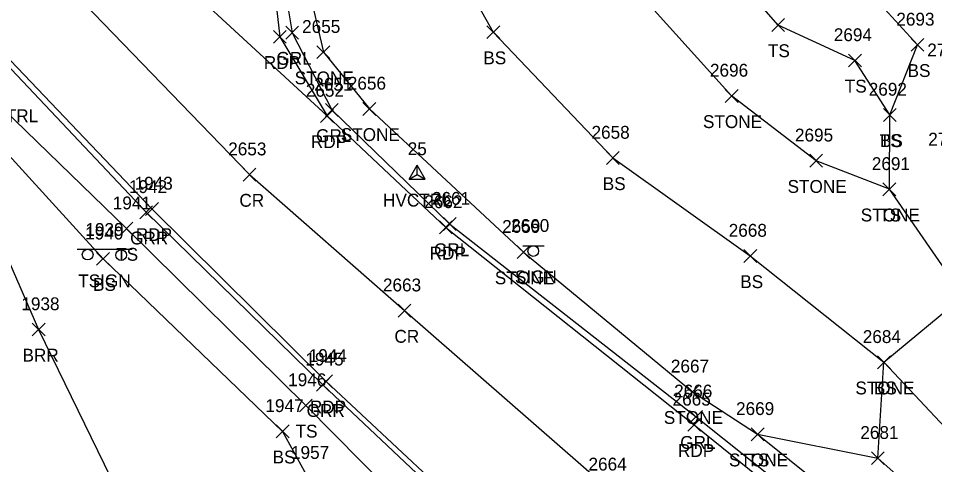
# Model space of a CAD drawing. Extents: x 1505656 to 1508446, y 700805 to 703031.
# Drawn here: x 1506456 to 1506598.8, y 701922.6 to 701992.1 of the extents above; entities that cross this region are included whole.
import ezdxf

# ---------------------------------------------------------------- set-up
doc = ezdxf.new("R2010")
doc.units = 0
for name, color, linetype in [('C_A', 7, 'Continuous'), ('C_I', 7, 'Continuous'), ('CPSM', 7, 'Continuous'), ('L_A', 7, 'Continuous'), ('L_I', 7, 'Continuous'), ('L_TIC', 7, 'Continuous'), ('LABL', 7, 'Continuous'), ('LASF', 7, 'Continuous'), ('LELB', 7, 'Continuous'), ('P_A', 7, 'Continuous'), ('P_I', 7, 'Continuous'), ('P_TIC', 7, 'Continuous'), ('PET', 7, 'Continuous'), ('PRC', 7, 'Continuous'), ('R_A', 7, 'Continuous'), ('R_I', 7, 'Continuous'), ('R_TIC', 7, 'Continuous'), ('RGR', 7, 'Continuous'), ('S_A', 7, 'Continuous'), ('S_I', 7, 'Continuous'), ('SSGN', 7, 'Continuous')]:
    doc.layers.add(name, color=color, linetype=linetype)

msp = doc.modelspace()

# ---------------------------------------------------------------- linework, layer by layer
at = {"layer": 'CPSM'}
for p, q in [((1506516.91, 701967.03), (1506518.16, 701969.19)), ((1506519.41, 701967.03), (1506518.16, 701969.19)), ((1506518.16, 701967.75), (1506518.16, 701969.19)), ((1506516.91, 701967.03), (1506518.16, 701967.75)), ((1506516.91, 701967.03), (1506519.41, 701967.03)), ((1506518.16, 701967.75), (1506518.16, 701967.75)), ((1506518.16, 701967.75), (1506519.41, 701967.03))]:
    msp.add_line(p, q, dxfattribs=at)
at = {"layer": 'L_TIC'}
for points in [[(1506573.39, 701990.01), (1506575.39, 701992.01)], [(1506575.39, 701990.01), (1506573.39, 701992.01)], [(1506529.02, 701988.9), (1506531.02, 701990.9)], [(1506531.02, 701988.9), (1506529.02, 701990.9)], [(1506595.11, 701986.92), (1506597.11, 701988.92)], [(1506597.11, 701986.92), (1506595.11, 701988.92)], [(1506502.55, 701985.78), (1506504.55, 701987.78)], [(1506504.55, 701985.78), (1506502.55, 701987.78)], [(1506585.36, 701984.5), (1506587.36, 701986.5)], [(1506587.36, 701984.5), (1506585.36, 701986.5)], [(1506566.14, 701978.97), (1506568.14, 701980.97)], [(1506568.14, 701978.97), (1506566.14, 701980.97)], [(1506509.72, 701976.95), (1506511.72, 701978.95)], [(1506511.72, 701976.95), (1506509.72, 701978.95)], [(1506590.8, 701976.01), (1506592.8, 701978.01)], [(1506592.8, 701976.01), (1506590.8, 701978.01)], [(1506590.8, 701976.01), (1506592.8, 701978.01)], [(1506592.8, 701976.01), (1506590.8, 701978.01)], [(1506547.63, 701969.31), (1506549.63, 701971.31)], [(1506549.63, 701969.31), (1506547.63, 701971.31)], [(1506579.31, 701968.88), (1506581.31, 701970.88)], [(1506581.31, 701968.88), (1506579.31, 701970.88)], [(1506590.72, 701964.43), (1506592.72, 701966.43)], [(1506592.72, 701964.43), (1506590.72, 701966.43)], [(1506590.72, 701964.43), (1506592.72, 701966.43)], [(1506592.72, 701964.43), (1506590.72, 701966.43)], [(1506471.88, 701958.31), (1506473.88, 701960.31)], [(1506473.88, 701958.31), (1506471.88, 701960.31)], [(1506468.23, 701953.62), (1506470.23, 701955.62)], [(1506470.23, 701953.62), (1506468.23, 701955.62)], [(1506468.23, 701953.62), (1506470.23, 701955.62)], [(1506470.23, 701953.62), (1506468.23, 701955.62)], [(1506533.72, 701954.65), (1506535.72, 701956.65)], [(1506535.72, 701954.65), (1506533.72, 701956.65)], [(1506569.05, 701954.05), (1506571.05, 701956.05)], [(1506571.05, 701954.05), (1506569.05, 701956.05)], [(1506458.2, 701942.61), (1506460.2, 701944.61)], [(1506460.2, 701942.61), (1506458.2, 701944.61)], [(1506589.87, 701937.5), (1506591.87, 701939.5)], [(1506591.87, 701937.5), (1506589.87, 701939.5)], [(1506589.87, 701937.5), (1506591.87, 701939.5)], [(1506591.87, 701937.5), (1506589.87, 701939.5)], [(1506560.04, 701932.91), (1506562.04, 701934.91)], [(1506562.04, 701932.91), (1506560.04, 701934.91)], [(1506499.82, 701930.78), (1506501.82, 701932.78)], [(1506501.82, 701930.78), (1506499.82, 701932.78)], [(1506496.21, 701926.75), (1506498.21, 701928.75)], [(1506498.21, 701926.75), (1506496.21, 701928.75)], [(1506570.19, 701926.29), (1506572.19, 701928.29)], [(1506572.19, 701926.29), (1506570.19, 701928.29)], [(1506570.19, 701926.29), (1506572.19, 701928.29)], [(1506572.19, 701926.29), (1506570.19, 701928.29)], [(1506588.93, 701922.57), (1506590.93, 701924.57)], [(1506590.93, 701922.57), (1506588.93, 701924.57)], [(1506588.93, 701922.57), (1506590.93, 701924.57)], [(1506590.93, 701922.57), (1506588.93, 701924.57)]]:
    msp.add_lwpolyline(points, dxfattribs=at)
at = {"layer": 'LABL'}
for points in [[(1506097.89, 702451.48), (1506119.33, 702422.59), (1506147.14, 702381.23), (1506170.74, 702339.27), (1506181.05, 702317.33), (1506195.31, 702300.85), (1506204.63, 702289.22), (1506217.94, 702268), (1506249.76, 702230.45), (1506275.61, 702192.02), (1506301.13, 702151.48), (1506333.13, 702110.45), (1506362.68, 702074.77), (1506393.24, 702036.24), (1506419.01, 702002.4), (1506440.79, 701985.8), (1506459.2, 701943.61), (1506474.51, 701912.21), (1506491.96, 701880.66), (1506505.67, 701860.23), (1506521.4, 701845.88), (1506529.18, 701832.12), (1506516.38, 701828.81), (1506501.09, 701827)], [(1506589.93, 701923.57), (1506611.39, 701904.4), (1506624.74, 701895.91), (1506651.33, 701888.22), (1506669.17, 701881.53), (1506687.79, 701871.7), (1506701.33, 701866.49), (1506723.3, 701861.09)]]:
    msp.add_lwpolyline(points, dxfattribs=at)
at = {"layer": 'LASF'}
msp.add_lwpolyline([(1506554.93, 702055.47), (1506533.32, 702053.62), (1506522.58, 702042.75), (1506515.02, 702030.82), (1506503.54, 702009.38), (1506500.8, 701998.62), (1506503.55, 701986.78), (1506510.72, 701977.95), (1506534.72, 701955.65), (1506561.04, 701933.91), (1506571.19, 701927.29), (1506589.93, 701923.57), (1506590.87, 701938.5), (1506603.25, 701948.78), (1506591.72, 701965.43), (1506580.31, 701969.88), (1506567.14, 701979.97), (1506551.69, 701997.12), (1506534.14, 702019.96), (1506537.67, 702029.67)], dxfattribs=at)
at = {"layer": 'LELB'}
for points in [[(1506201.91, 702312.64), (1506228.69, 702274.02), (1506255.11, 702234.43), (1506278.21, 702201.23), (1506308.43, 702156.12), (1506338.79, 702114.37), (1506367.34, 702079.99), (1506400.02, 702040.53), (1506426.3, 702009.28), (1506443.26, 701988.04), (1506472.88, 701959.31), (1506500.82, 701931.78), (1506527.03, 701905.24), (1506552, 701883.98), (1506559.85, 701877.07), (1506564.8, 701867.88), (1506566.2, 701856.01), (1506560.04, 701843.77), (1506551.04, 701834.87), (1506537.77, 701828.44), (1506532.34, 701826.51)], [(1506591.72, 701965.43), (1506591.8, 701977.01), (1506586.36, 701985.5), (1506574.39, 701991.01), (1506561.8, 702005.44), (1506537.67, 702029.67)], [(1506591.8, 701977.01), (1506596.11, 701987.92), (1506581.82, 702003.53), (1506568.06, 702011.12)], [(1506503.54, 702009.38), (1506519.04, 702009.37), (1506530.02, 701989.9), (1506548.63, 701970.31), (1506570.05, 701955.05), (1506590.87, 701938.5), (1506605.94, 701922.42), (1506628.15, 701903.65)], [(1506440.79, 701985.8), (1506469.23, 701954.62)], [(1506469.23, 701954.62), (1506497.21, 701927.75), (1506501.21, 701920.46), (1506510.73, 701914.37), (1506524.68, 701901.8), (1506548.55, 701881.77), (1506555.71, 701872.09), (1506562.61, 701866.36), (1506564.43, 701855.68), (1506556.36, 701847.47), (1506546.1, 701840.98), (1506538.15, 701836.12), (1506529.18, 701832.12)], [(1506571.19, 701927.29), (1506586.12, 701915.32), (1506588.4, 701915.64), (1506611.39, 701904.4)]]:
    msp.add_lwpolyline(points, dxfattribs=at)
at = {"layer": 'P_TIC'}
for points in [[(1506495.78, 701988.17), (1506497.78, 701990.17)], [(1506497.78, 701988.17), (1506495.78, 701990.17)], [(1506503.12, 701975.85), (1506505.12, 701977.85)], [(1506505.12, 701975.85), (1506503.12, 701977.85)], [(1506503.12, 701975.85), (1506505.12, 701977.85)], [(1506505.12, 701975.85), (1506503.12, 701977.85)], [(1506491.04, 701966.72), (1506493.04, 701968.72)], [(1506493.04, 701966.72), (1506491.04, 701968.72)], [(1506475.85, 701961.38), (1506477.85, 701963.38)], [(1506477.85, 701961.38), (1506475.85, 701963.38)], [(1506521.63, 701958.5), (1506523.63, 701960.5)], [(1506523.63, 701958.5), (1506521.63, 701960.5)], [(1506515.18, 701945.54), (1506517.18, 701947.54)], [(1506517.18, 701945.54), (1506515.18, 701947.54)], [(1506502.96, 701934.54), (1506504.96, 701936.54)], [(1506504.96, 701934.54), (1506502.96, 701936.54)], [(1506560.3, 701927.76), (1506562.3, 701929.76)], [(1506562.3, 701927.76), (1506560.3, 701929.76)]]:
    msp.add_lwpolyline(points, dxfattribs=at)
at = {"layer": 'PET'}
for points in [[(1506206.75, 702365.83), (1506229.99, 702330.47), (1506255.88, 702291.81), (1506281.67, 702252.74), (1506303.79, 702220.03), (1506334.98, 702175.13), (1506363.75, 702135.87), (1506383.85, 702109.99), (1506410.96, 702075.76), (1506431.3, 702052.09), (1506450.65, 702029.2), (1506469.42, 702008.91), (1506504.12, 701976.85), (1506522.63, 701959.5), (1506561.3, 701928.76), (1506582.88, 701911.4)], [(1506857.05, 702321.26), (1506820.83, 702294.67), (1506814.99, 702290.57), (1506777.85, 702262.75), (1506747.99, 702238.85), (1506725.92, 702221.9), (1506702.36, 702203.8), (1506679.15, 702185.98), (1506669.5, 702178.34), (1506637.66, 702153.48), (1506604.91, 702127), (1506574.06, 702100.19), (1506542.07, 702070.61), (1506522.55, 702050.29), (1506506.91, 702029.72), (1506498.07, 702013.24), (1506495.48, 702000.5), (1506496.78, 701989.17), (1506504.12, 701976.85)], [(1506206.19, 702315.61), (1506232.67, 702276.15), (1506258.72, 702236.99), (1506281.31, 702203.58), (1506312.12, 702158.4), (1506342.49, 702116.71), (1506370.71, 702081.78), (1506402.65, 702042.72), (1506430.06, 702011.73), (1506447.46, 701993.18), (1506476.85, 701962.38), (1506503.96, 701935.54), (1506531.72, 701909.61)]]:
    msp.add_lwpolyline(points, dxfattribs=at)
at = {"layer": 'PRC'}
msp.add_lwpolyline([(1506142.57, 702437.63), (1506170.3, 702395.03), (1506195.33, 702357.44), (1506218.4, 702322.54), (1506244.28, 702283.75), (1506270.3, 702244.37), (1506292.29, 702211.79), (1506323.24, 702166.95), (1506353.01, 702126.88), (1506372.6, 702101.67), (1506401.38, 702065.99), (1506421.32, 702042.83), (1506441.93, 702019.51), (1506492.04, 701967.72), (1506516.18, 701946.54), (1506548.2, 701918.65), (1506563.79, 701905.33), (1506579.68, 701887.67), (1506594.04, 701864.96), (1506598.48, 701853.29), (1506603.08, 701837.54)], dxfattribs=at)
at = {"layer": 'R_TIC'}
for points in [[(1506497.7, 701988.82), (1506499.7, 701990.82)], [(1506499.7, 701988.82), (1506497.7, 701990.82)], [(1506503.87, 701976.79), (1506505.87, 701978.79)], [(1506505.87, 701976.79), (1506503.87, 701978.79)], [(1506474.96, 701960.85), (1506476.96, 701962.85)], [(1506476.96, 701960.85), (1506474.96, 701962.85)], [(1506522.25, 701959.02), (1506524.25, 701961.02)], [(1506524.25, 701959.02), (1506522.25, 701961.02)], [(1506502.46, 701934), (1506504.46, 701936)], [(1506504.46, 701934), (1506502.46, 701936)], [(1506560.6, 701929.02), (1506562.6, 701931.02)], [(1506562.6, 701929.02), (1506560.6, 701931.02)]]:
    msp.add_lwpolyline(points, dxfattribs=at)
at = {"layer": 'RGR'}
for points in [[(1506194.43, 702325.74), (1506204.07, 702314.52), (1506231.72, 702275.45), (1506257.86, 702236.54), (1506280.91, 702202.92), (1506311.02, 702157.69), (1506341.9, 702115.68), (1506369.2, 702080.67), (1506401.88, 702042.27), (1506429.34, 702011.2), (1506447.04, 701992.43), (1506475.96, 701961.85), (1506503.46, 701935), (1506530.82, 701909.19), (1506554.48, 701886.52), (1506561.68, 701878.56), (1506566.91, 701868.51), (1506568.01, 701855.17), (1506562.31, 701841.05), (1506554.99, 701832.49), (1506533.66, 701824.88)], [(1506752.79, 702233.09), (1506727.8, 702219.94), (1506703.59, 702201.8), (1506680.27, 702184.69), (1506670.61, 702177.25), (1506638.82, 702152.4), (1506605.75, 702125.7), (1506574.75, 702099.53), (1506559.42, 702085.15), (1506543.98, 702068.4), (1506523.47, 702048.35), (1506509.04, 702028.65), (1506499.81, 702012.03), (1506496.91, 702000.42), (1506498.7, 701989.82), (1506504.87, 701977.79), (1506523.25, 701960.02), (1506561.6, 701930.02), (1506583.7, 701912.41)]]:
    msp.add_lwpolyline(points, dxfattribs=at)
at = {"layer": 'SSGN'}
for p, q in [((1506465.18, 701956.1), (1506473.77, 701956.1)), ((1506534.61, 701956.65), (1506537.94, 701956.65)), ((1506536.25, 701955.82), (1506536.25, 701955.82)), ((1506469.2, 701955.19), (1506469.2, 701955.19))]:
    msp.add_line(p, q, dxfattribs=at)
for centre in [(1506466.84, 701955.26), (1506472.05, 701955.19), (1506536.25, 701955.82)]:
    msp.add_circle(centre, 0.833, dxfattribs=at)

# ---------------------------------------------------------------- texts
at = {"layer": 'C_A'}
for p in [(1506448.44, 701975.88), (1506512.85, 701962.75)]:
    msp.add_text('HVCTRL', height=2, dxfattribs=at).set_placement(p)
at = {"layer": 'C_I'}
msp.add_text('25', height=2, dxfattribs=at).set_placement((1506516.69, 701970.75))
at = {"layer": 'L_A'}
for s, p in [('BS', (1506528.47, 701984.9)), ('TS', (1506572.8, 701986.01)), ('BS', (1506594.55, 701982.92)), ('STONE', (1506499.09, 701981.78)), ('TS', (1506584.77, 701980.5)), ('STONE', (1506562.68, 701974.97)), ('STONE', (1506506.26, 701972.95)), ('TS', (1506590.21, 701972.01)), ('BS', (1506590.24, 701972.01)), ('BS', (1506547.07, 701965.31)), ('STONE', (1506575.86, 701964.88)), ('STONE', (1506587.26, 701960.43)), ('TS', (1506590.13, 701960.43)), ('TS', (1506471.29, 701954.31)), ('STONE', (1506530.26, 701950.65)), ('BS', (1506467.67, 701949.62)), ('BS', (1506467.67, 701949.62)), ('BS', (1506568.49, 701950.05)), ('BRR', (1506456.69, 701938.61)), ('STONE', (1506586.42, 701933.5)), ('BS', (1506589.31, 701933.5)), ('STONE', (1506556.58, 701928.91)), ('TS', (1506499.22, 701926.78)), ('BS', (1506495.65, 701922.75)), ('STONE', (1506566.73, 701922.29)), ('TS', (1506569.6, 701922.29))]:
    msp.add_text(s, height=2, dxfattribs=at).set_placement(p)
at = {"layer": 'L_I'}
for s, p in [('2693', (1506592.8, 701990.92)), ('2655', (1506500.24, 701989.78)), ('2694', (1506583.06, 701988.5)), ('2733', (1506597.62, 701986.13)), ('2696', (1506563.77, 701982.97)), ('2656', (1506507.36, 701980.95)), ('2692', (1506588.5, 701980.01)), ('2692', (1506588.5, 701980.01)), ('2658', (1506545.32, 701973.31)), ('2695', (1506577.01, 701972.88)), ('2734', (1506597.77, 701972.24)), ('2691', (1506588.98, 701968.43)), ('2691', (1506588.98, 701968.43)), ('1941', (1506470.75, 701962.31)), ('2659', (1506531.4, 701958.65)), ('2668', (1506566.69, 701958.05)), ('1940', (1506466.45, 701957.62)), ('1940', (1506466.45, 701957.62)), ('1938', (1506456.51, 701946.61)), ('2684', (1506587.57, 701941.5)), ('2684', (1506587.57, 701941.5)), ('2667', (1506557.68, 701936.91)), ('1946', (1506498.07, 701934.78)), ('1947', (1506494.52, 701930.75)), ('2669', (1506567.83, 701930.29)), ('2669', (1506567.83, 701930.29)), ('2681', (1506587.19, 701926.57)), ('2681', (1506587.19, 701926.57)), ('1957', (1506498.51, 701923.46)), ('1957', (1506498.51, 701923.46))]:
    msp.add_text(s, height=2, dxfattribs=at).set_placement(p)
at = {"layer": 'P_A'}
for s, p in [('RDP', (1506494.27, 701984.17)), ('RDP', (1506501.61, 701971.85)), ('RDP', (1506501.61, 701971.85)), ('CR', (1506490.47, 701962.72)), ('RDP', (1506474.34, 701957.38)), ('RDP', (1506520.11, 701954.5)), ('CR', (1506514.62, 701941.54)), ('RDP', (1506501.45, 701930.54)), ('RDP', (1506558.79, 701923.76))]:
    msp.add_text(s, height=2, dxfattribs=at).set_placement(p)
at = {"layer": 'P_I'}
for s, p in [('2652', (1506500.82, 701979.85)), ('2652', (1506500.82, 701979.85)), ('2653', (1506488.73, 701970.72)), ('1943', (1506474.15, 701965.38)), ('2662', (1506519.27, 701962.5)), ('2663', (1506512.83, 701949.54)), ('1944', (1506501.27, 701938.54)), ('2665', (1506557.95, 701931.76)), ('2664', (1506544.85, 701921.65))]:
    msp.add_text(s, height=2, dxfattribs=at).set_placement(p)
at = {"layer": 'R_A'}
for s, p in [('GRL', (1506496.24, 701984.82)), ('GRL', (1506502.42, 701972.79)), ('GRR', (1506473.45, 701956.85)), ('GRL', (1506520.79, 701955.02)), ('GRR', (1506500.94, 701930)), ('GRL', (1506559.14, 701925.02))]:
    msp.add_text(s, height=2, dxfattribs=at).set_placement(p)
at = {"layer": 'R_I'}
for s, p in [('2651', (1506502.13, 701980.79)), ('1942', (1506473.27, 701964.85)), ('2661', (1506520.46, 701963.02)), ('1945', (1506500.76, 701938)), ('2666', (1506558.19, 701933.02))]:
    msp.add_text(s, height=2, dxfattribs=at).set_placement(p)
at = {"layer": 'S_A'}
for s, p in [('SIGN', (1506533.39, 701950.8)), ('TSIGN', (1506465.37, 701950.18))]:
    msp.add_text(s, height=2, dxfattribs=at).set_placement(p)
at = {"layer": 'S_I'}
for s, p in [('1939', (1506466.49, 701958.18)), ('2660', (1506532.79, 701958.8))]:
    msp.add_text(s, height=2, dxfattribs=at).set_placement(p)

doc.saveas('drawing.dxf')
